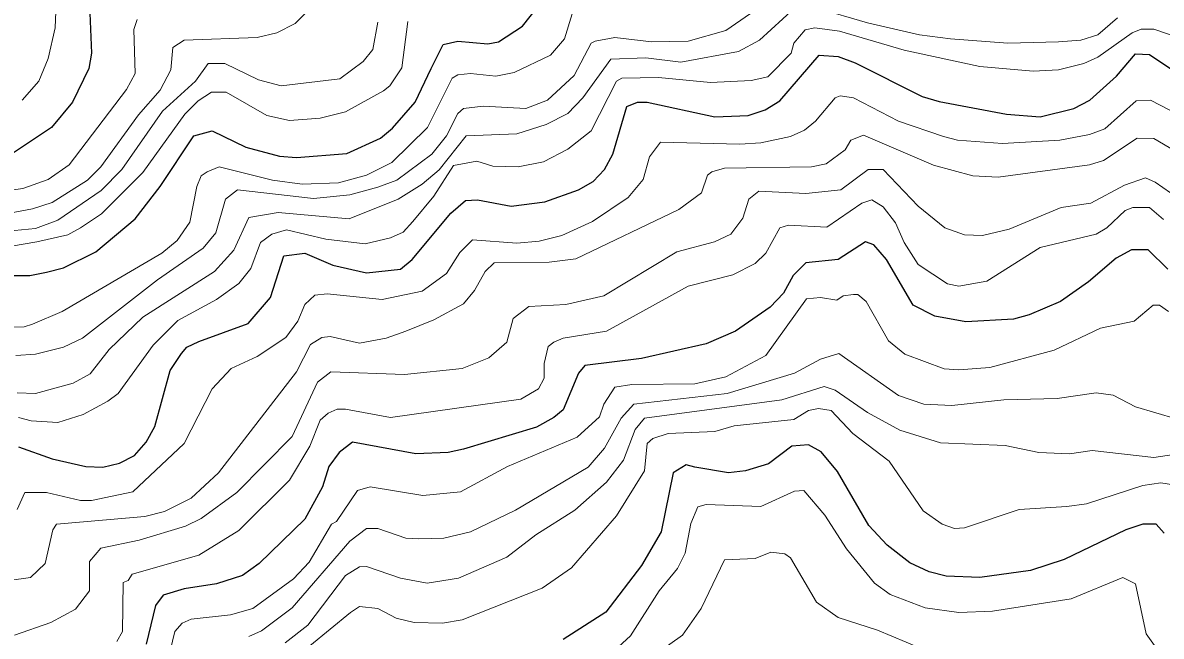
# Model space of a CAD drawing. Extents: x 423 to 448.8, y 7456.3 to 7484.
# Drawn here: x 444.228 to 445.483, y 7478.632 to 7479.308 of the extents above; entities that cross this region are included whole.
import ezdxf

# ---------------------------------------------------------------- set-up
doc = ezdxf.new("R2010")
doc.units = 0
doc.header["$LTSCALE"] = 0.032
doc.layers.add('1', color=7, linetype='Continuous', lineweight=25)
doc.layers.add('2', color=7, linetype='Continuous', lineweight=13)

msp = doc.modelspace()

# ---------------------------------------------------------------- linework, layer by layer
at = {"layer": '1'}
for points in [[(444.1805, 7479.0295), (444.2362, 7479.0295), (444.2547, 7479.0334), (444.2733, 7479.0381), (444.3089, 7479.0558), (444.3522, 7479.0922), (444.38, 7479.1278), (444.4171, 7479.1835), (444.4373, 7479.1889), (444.4744, 7479.1711), (444.5115, 7479.161), (444.5301, 7479.1595), (444.5858, 7479.1641), (444.6229, 7479.1811), (444.636, 7479.192), (444.6608, 7479.2206), (444.6786, 7479.2577), (444.6917, 7479.284), (444.708, 7479.2879), (444.7412, 7479.2848), (444.7528, 7479.2871), (444.7791, 7479.3041), (444.7961, 7479.3257)], [(444.3019, 7479.3273), (444.3042, 7479.2747), (444.3011, 7479.2577), (444.2833, 7479.2206), (444.2601, 7479.1928), (444.2161, 7479.1634)], [(444.2238, 7478.8408), (444.2609, 7478.8276), (444.2981, 7478.8192), (444.3166, 7478.8184), (444.3352, 7478.823), (444.3514, 7478.8315), (444.3646, 7478.8462), (444.3738, 7478.8632), (444.3908, 7478.9251), (444.4032, 7478.9437), (444.4094, 7478.9506), (444.4226, 7478.9568), (444.4767, 7478.9769), (444.5015, 7479.0055), (444.5161, 7479.0512), (444.5394, 7479.0543), (444.5703, 7479.0411), (444.6074, 7479.0326), (444.6446, 7479.0365), (444.6577, 7479.0473), (444.7002, 7479.0984), (444.7165, 7479.1123), (444.7296, 7479.1131), (444.7668, 7479.1061), (444.8039, 7479.1107), (444.841, 7479.1239), (444.8572, 7479.1332), (444.8696, 7479.1463), (444.8789, 7479.1633), (444.8944, 7479.2159), (444.906, 7479.2206), (444.9168, 7479.2206), (444.9911, 7479.2043), (445.0282, 7479.2059), (445.0468, 7479.2121), (445.063, 7479.2221), (445.1063, 7479.2724), (445.1272, 7479.2709), (445.1458, 7479.2639), (445.22, 7479.2268), (445.2386, 7479.2214), (445.3128, 7479.2074), (445.35, 7479.2043), (445.3871, 7479.2136), (445.4048, 7479.2229), (445.4342, 7479.2492)], [(445.4342, 7479.2492), (445.4551, 7479.2739), (445.4706, 7479.2732), (445.548, 7479.2214)], [(445.4907, 7479.0365), (445.4691, 7479.0581), (445.4505, 7479.0581), (445.4335, 7479.0489), (445.4033, 7479.0226), (445.3724, 7479.0009), (445.3376, 7478.9862), (445.3206, 7478.9816), (445.268, 7478.9785), (445.2339, 7478.9847), (445.2099, 7478.997), (445.1806, 7479.0473), (445.1666, 7479.0636), (445.1573, 7479.0667), (445.1272, 7479.0473), (445.0916, 7479.0435), (445.0777, 7479.0295), (445.0669, 7479.0102), (445.0522, 7478.9947), (445.0142, 7478.9684), (444.9818, 7478.9545), (444.9106, 7478.9383), (444.8479, 7478.9305), (444.841, 7478.922), (444.824, 7478.8818), (444.8139, 7478.8733), (444.7946, 7478.8625), (444.7142, 7478.8385), (444.6972, 7478.8346), (444.6616, 7478.8331), (444.592, 7478.8462), (444.5772, 7478.8346), (444.5656, 7478.8191), (444.5587, 7478.7967), (444.5393, 7478.7612), (444.4891, 7478.7124), (444.4705, 7478.6993), (444.4419, 7478.69), (444.4063, 7478.6846), (444.3831, 7478.6776), (444.3746, 7478.666), (444.3646, 7478.6235)], [(445.4867, 7478.7458), (445.4776, 7478.7557), (445.4629, 7478.7557), (445.4443, 7478.7495), (445.3763, 7478.717), (445.3391, 7478.7047), (445.2834, 7478.6969), (445.2463, 7478.6985), (445.2277, 7478.7031), (445.2061, 7478.7132), (445.1813, 7478.7325), (445.1612, 7478.7542), (445.1264, 7478.8138), (445.1086, 7478.8354), (445.0947, 7478.8431), (445.0762, 7478.8416), (445.0506, 7478.8223), (445.0251, 7478.8145), (445.0065, 7478.8122), (444.9694, 7478.8184), (444.9596, 7478.8211)], [(444.9596, 7478.8211), (444.9454, 7478.8122), (444.9323, 7478.7472), (444.9106, 7478.7101), (444.8712, 7478.659), (444.824, 7478.6289)]]:
    msp.add_lwpolyline(points, dxfattribs=at)
at = {"layer": '2'}
for points in [[(444.2276, 7479.2229), (444.2462, 7479.2438), (444.2563, 7479.2686), (444.264, 7479.3026), (444.2671, 7479.3737)], [(444.5533, 7479.332), (444.5285, 7479.3072), (444.5084, 7479.2971), (444.4868, 7479.2918), (444.4063, 7479.2887), (444.394, 7479.2809), (444.3916, 7479.2562), (444.38, 7479.2337), (444.356, 7479.2067), (444.3143, 7479.1494), (444.2996, 7479.1347), (444.2609, 7479.11), (444.2393, 7479.103), (444.2099, 7479.0976)], [(444.1781, 7478.9715), (444.23, 7478.9731), (444.2393, 7478.9762), (444.2718, 7478.9901), (444.3816, 7479.0543), (444.3986, 7479.0682), (444.4125, 7479.0883), (444.4202, 7479.1278), (444.4249, 7479.1394), (444.4318, 7479.144), (444.445, 7479.1494), (444.5038, 7479.1347), (444.5363, 7479.1301), (444.5765, 7479.1316), (444.6074, 7479.1401), (444.6352, 7479.154), (444.6747, 7479.1928), (444.7017, 7479.2469), (444.7079, 7479.2507), (444.7219, 7479.2523), (444.7498, 7479.2492), (444.7699, 7479.2531), (444.8101, 7479.2724), (444.8255, 7479.2902), (444.834, 7479.318)], [(445.0305, 7479.3181), (445.0034, 7479.2995), (444.9617, 7479.2879), (444.9215, 7479.2871), (444.8812, 7479.2918), (444.8595, 7479.2879), (444.8549, 7479.2856), (444.8363, 7479.25), (444.807, 7479.2229), (444.783, 7479.2136), (444.7358, 7479.216), (444.7142, 7479.2136), (444.7079, 7479.2082), (444.6956, 7479.1835), (444.6793, 7479.1634), (444.6407, 7479.1347), (444.6198, 7479.127), (444.5889, 7479.1185), (444.5487, 7479.1146), (444.4651, 7479.1239), (444.4519, 7479.1138), (444.4411, 7479.0767), (444.4272, 7479.0597), (444.3769, 7479.0249), (444.2942, 7478.9607), (444.2733, 7478.9506), (444.2424, 7478.9429), (444.2207, 7478.9414)], [(444.773, 7479.1858), (444.8054, 7479.1958), (444.8294, 7479.2082), (444.8457, 7479.2252), (444.8766, 7479.2678), (444.9153, 7479.2693), (444.9539, 7479.2647), (445.0174, 7479.2763), (445.0406, 7479.2887), (445.0792, 7479.3242)], [(445.104, 7479.3242), (445.1597, 7479.308), (445.2169, 7479.2948), (445.251, 7479.2902), (445.3144, 7479.2856), (445.3701, 7479.2871), (445.3948, 7479.2887), (445.4134, 7479.2948), (445.435, 7479.3134)], [(444.134, 7479.0713), (444.2424, 7479.0814), (444.2671, 7479.0907), (444.315, 7479.1231), (444.3375, 7479.1463), (444.3823, 7479.2105), (444.4187, 7479.2438), (444.4326, 7479.2631), (444.4512, 7479.2631), (444.4883, 7479.2453), (444.5131, 7479.2384), (444.578, 7479.2461), (444.6035, 7479.2655), (444.6144, 7479.2786), (444.6198, 7479.3088)], [(444.1851, 7479.1193), (444.2284, 7479.1254), (444.2563, 7479.1355), (444.2795, 7479.1517), (444.3429, 7479.2345), (444.3522, 7479.2523), (444.3509, 7479.3006), (444.3545, 7479.3118)], [(444.2161, 7479.062), (444.2439, 7479.0667), (444.2779, 7479.0744), (444.2919, 7479.0821), (444.3151, 7479.0976), (444.3607, 7479.1432), (444.4071, 7479.2074), (444.4218, 7479.2221), (444.4365, 7479.2314), (444.4527, 7479.2314), (444.4976, 7479.2059), (444.5224, 7479.2005), (444.5564, 7479.2028), (444.5842, 7479.2098), (444.626, 7479.233), (444.6329, 7479.2384), (444.6461, 7479.2585), (444.653, 7479.3095)], [(444.2238, 7478.8733), (444.2377, 7478.8694), (444.2671, 7478.8679), (444.295, 7478.8764), (444.322, 7478.8911), (444.3336, 7478.8996), (444.3723, 7478.953), (444.3993, 7478.98), (444.4419, 7479.0032), (444.4667, 7479.021), (444.4798, 7479.0373), (444.4906, 7479.0659), (444.503, 7479.0752), (444.5193, 7479.0798), (444.5626, 7479.0698), (444.6059, 7479.0644), (444.6337, 7479.0713), (444.6477, 7479.0775), (444.6585, 7479.0891), (444.6817, 7479.117), (444.7033, 7479.1509), (444.7288, 7479.1556), (444.7467, 7479.1502), (444.7745, 7479.1494), (444.8023, 7479.1548), (444.8294, 7479.1688), (444.8549, 7479.1889), (444.8827, 7479.2438), (444.8889, 7479.2469), (444.9292, 7479.2476), (444.9864, 7479.2423), (445.0313, 7479.2446), (445.0498, 7479.2484), (445.0754, 7479.2747), (445.0785, 7479.2855), (445.0908, 7479.3002), (445.1016, 7479.3026), (445.1287, 7479.2987), (445.1999, 7479.2778), (445.2834, 7479.26), (445.3422, 7479.2546), (445.3701, 7479.2561), (445.3979, 7479.2631), (445.4134, 7479.2701), (445.4512, 7479.2971), (445.4613, 7479.301), (445.4753, 7479.301), (445.5309, 7479.2817)], [(445.5232, 7479.1958), (445.4714, 7479.2229), (445.4559, 7479.2221), (445.4211, 7479.1912), (445.4041, 7479.185), (445.3716, 7479.1788), (445.3082, 7479.1749), (445.2587, 7479.1788), (445.2432, 7479.1827), (445.1937, 7479.1997), (445.1442, 7479.2252), (445.1295, 7479.2275), (445.1241, 7479.2252), (445.1024, 7479.1997), (445.0901, 7479.1897), (445.0746, 7479.1827), (445.0421, 7479.1757), (445.0189, 7479.1742), (444.9315, 7479.1765), (444.9191, 7479.1603), (444.9121, 7479.1355), (444.8959, 7479.1154), (444.8565, 7479.0891), (444.8225, 7479.0736), (444.7977, 7479.0675), (444.773, 7479.0651), (444.7242, 7479.069), (444.7103, 7479.0551)], [(445.5108, 7479.1595), (445.4753, 7479.1804), (445.4567, 7479.1811), (445.4196, 7479.1564), (445.4041, 7479.1517), (445.3035, 7479.1378), (445.2757, 7479.1394), (445.2324, 7479.151), (445.155, 7479.1842), (445.1411, 7479.1788), (445.1349, 7479.168), (445.114, 7479.1525), (445.0978, 7479.1494), (445.0019, 7479.1479), (444.988, 7479.144), (444.9833, 7479.1401), (444.9764, 7479.1208), (444.9516, 7479.1022), (444.8379, 7479.0481), (444.8085, 7479.0442), (444.7482, 7479.0435), (444.7381, 7479.0342), (444.7265, 7479.0133), (444.7142, 7478.9986), (444.6817, 7478.9808), (444.6507, 7478.9684), (444.6291, 7478.9607), (444.5997, 7478.9553), (444.5672, 7478.9623), (444.5579, 7478.9615), (444.5455, 7478.9537), (444.5301, 7478.9236), (444.4442, 7478.8122), (444.4141, 7478.7844), (444.3847, 7478.7697), (444.363, 7478.7642), (444.2656, 7478.7557), (444.2617, 7478.7495), (444.2532, 7478.7124), (444.2369, 7478.6969), (444.1635, 7478.6869)], [(444.2223, 7478.9004), (444.2424, 7478.8996), (444.2841, 7478.9112), (444.3027, 7478.9212), (444.3235, 7478.9483), (444.3607, 7478.9839), (444.4396, 7479.0342), (444.4612, 7479.0574), (444.4775, 7479.0937), (444.51, 7479.0991), (444.5881, 7479.0922), (444.6422, 7479.1139), (444.6685, 7479.1301), (444.6873, 7479.146), (444.7173, 7479.1835), (444.773, 7479.1858)], [(445.5611, 7479.0736), (445.4768, 7479.1324), (445.4659, 7479.1371), (445.4427, 7479.1293), (445.4056, 7479.1092), (445.3732, 7479.1046), (445.3159, 7479.0806), (445.2865, 7479.0736), (445.2664, 7479.0744), (445.2448, 7479.0821), (445.2153, 7479.1061), (445.1767, 7479.1463), (445.1604, 7479.1463), (445.1303, 7479.1239), (445.0916, 7479.12), (445.0398, 7479.1224), (445.0289, 7479.1139), (445.022, 7479.0929), (445.0088, 7479.0751), (444.991, 7479.0667), (444.9493, 7479.0558), (444.8689, 7479.0071), (444.8271, 7478.9978), (444.7861, 7478.9955), (444.7691, 7478.9824), (444.7621, 7478.9561), (444.742, 7478.9391), (444.7126, 7478.9274), (444.6492, 7478.9205), (444.568, 7478.9236), (444.5533, 7478.912), (444.5254, 7478.8524), (444.4643, 7478.7905), (444.4249, 7478.7619), (444.4079, 7478.7534), (444.3568, 7478.738), (444.3143, 7478.7294), (444.3019, 7478.7148), (444.3019, 7478.6822), (444.2864, 7478.6622), (444.2594, 7478.6474), (444.2192, 7478.6335)], [(445.4859, 7479.0915), (445.4706, 7479.1046), (445.4521, 7479.1046), (445.4435, 7479.1014), (445.4234, 7479.0821), (445.4118, 7479.0752), (445.35, 7479.0605), (445.2911, 7479.0233), (445.2602, 7479.0179), (445.2479, 7479.0203), (445.2153, 7479.0419), (445.1999, 7479.0659), (445.1906, 7479.0876), (445.1767, 7479.1053), (445.1643, 7479.1131), (445.1535, 7479.1092), (445.1148, 7479.0829), (445.0723, 7479.0852), (445.063, 7479.0821), (445.0475, 7479.0543), (445.0359, 7479.0427), (445.0112, 7479.0303), (444.9617, 7479.0179), (444.9044, 7478.9862), (444.872, 7478.9684), (444.824, 7478.9607), (444.8139, 7478.9561), (444.8077, 7478.9514), (444.8031, 7478.9329), (444.8031, 7478.9166), (444.7969, 7478.905), (444.7776, 7478.8934), (444.6337, 7478.8733), (444.5842, 7478.8826), (444.5749, 7478.8826), (444.5649, 7478.8779), (444.5563, 7478.8702), (444.5448, 7478.8416), (444.5223, 7478.8044), (444.4666, 7478.7488), (444.4226, 7478.7217), (444.3491, 7478.7008), (444.3445, 7478.6938), (444.339, 7478.6915), (444.3383, 7478.6374), (444.3321, 7478.6265)], [(444.7103, 7479.0551), (444.6956, 7479.0318), (444.6685, 7479.0125), (444.6245, 7479.0032), (444.5641, 7479.0094), (444.5502, 7479.0079), (444.5394, 7478.9978), (444.5316, 7478.9793), (444.5185, 7478.9615), (444.4868, 7478.9406), (444.4581, 7478.9274), (444.4373, 7478.905), (444.4063, 7478.8447), (444.3498, 7478.7913), (444.3042, 7478.782), (444.2919, 7478.782), (444.2547, 7478.7906), (444.2307, 7478.7906), (444.2222, 7478.772)], [(445.4915, 7478.9901), (445.4814, 7478.997), (445.4745, 7478.997), (445.4536, 7478.9793), (445.4165, 7478.9715), (445.3654, 7478.9475), (445.2943, 7478.9282), (445.2602, 7478.9259), (445.244, 7478.9267), (445.2006, 7478.9429), (445.1828, 7478.9576), (445.1581, 7479.0009), (445.1488, 7479.0087), (445.1442, 7479.0087), (445.1326, 7479.0071), (445.1256, 7479.0025), (445.1078, 7479.0056), (445.0924, 7479.004), (445.0475, 7478.9414), (445.0034, 7478.9181), (444.9694, 7478.9104), (444.8998, 7478.9097), (444.8812, 7478.9066), (444.8688, 7478.888), (444.8642, 7478.8741), (444.8394, 7478.8516), (444.7629, 7478.8191), (444.7111, 7478.7913), (444.6693, 7478.7875), (444.6113, 7478.7967), (444.5974, 7478.7929), (444.5741, 7478.7588), (444.5687, 7478.7557), (444.544, 7478.714), (444.527, 7478.6954), (444.4821, 7478.6629), (444.4574, 7478.656), (444.414, 7478.6513), (444.404, 7478.6466), (444.3962, 7478.6374), (444.3885, 7478.6072)], [(445.5, 7478.8717), (445.4551, 7478.8849), (445.4304, 7478.898), (445.4118, 7478.9004), (445.3685, 7478.8942), (445.3097, 7478.8926), (445.2525, 7478.8864), (445.2216, 7478.888), (445.1937, 7478.8973), (445.1279, 7478.9437), (445.1078, 7478.9375), (445.0792, 7478.922), (445.005, 7478.8996), (444.9021, 7478.888), (444.8882, 7478.8725), (444.8696, 7478.8393), (444.8518, 7478.8184), (444.7714, 7478.7712), (444.7219, 7478.7472), (444.6925, 7478.7403), (444.6647, 7478.7395), (444.6507, 7478.7403), (444.6198, 7478.7511), (444.6074, 7478.7511), (444.5889, 7478.7372), (444.5254, 7478.6637), (444.4914, 7478.6382), (444.4775, 7478.632)], [(445.5217, 7478.8362), (445.4753, 7478.8292), (445.4072, 7478.837), (445.3824, 7478.8331), (445.3484, 7478.8346), (445.3113, 7478.8424), (445.2401, 7478.8455), (445.1953, 7478.8594), (445.1597, 7478.8787), (445.1241, 7478.9035), (445.1117, 7478.9073), (445.0653, 7478.8926), (444.9137, 7478.8725), (444.9036, 7478.8602), (444.8905, 7478.8261), (444.8719, 7478.8021), (444.8371, 7478.7712), (444.7938, 7478.7441), (444.7621, 7478.7194), (444.7087, 7478.6962), (444.674, 7478.6908), (444.6446, 7478.6962), (444.6074, 7478.7093), (444.5997, 7478.7086), (444.5842, 7478.6993), (444.5425, 7478.6444), (444.5177, 7478.625)], [(445.4969, 7478.799), (445.483, 7478.8014), (445.4629, 7478.7983), (445.401, 7478.7782), (445.3793, 7478.7751), (445.3268, 7478.772), (445.2664, 7478.7519), (445.2556, 7478.7511), (445.2417, 7478.7557), (445.2208, 7478.7704), (445.1836, 7478.8253), (445.1434, 7478.8555), (445.1194, 7478.881), (445.1055, 7478.8833), (445.0947, 7478.881), (445.0784, 7478.871), (445.0127, 7478.864), (444.9911, 7478.8578), (444.94, 7478.8555), (444.923, 7478.8501), (444.9168, 7478.8447), (444.9137, 7478.8145), (444.8828, 7478.765), (444.8333, 7478.7078), (444.8008, 7478.6854), (444.7126, 7478.6505), (444.691, 7478.6467), (444.66, 7478.6474), (444.6399, 7478.6521), (444.6198, 7478.6629), (444.5997, 7478.6652), (444.5896, 7478.6583), (444.5448, 7478.6219)], [(445.4899, 7478.6026), (445.4667, 7478.6351), (445.4551, 7478.69), (445.4412, 7478.6969), (445.384, 7478.6737), (445.2974, 7478.6598), (445.2602, 7478.6583), (445.2231, 7478.6637), (445.1844, 7478.6784), (445.1674, 7478.6908), (445.1364, 7478.7287), (445.1125, 7478.7658), (445.0893, 7478.7928), (445.0792, 7478.7921), (445.0421, 7478.7751), (444.9817, 7478.7774), (444.9725, 7478.775), (444.9648, 7478.7565), (444.9586, 7478.724), (444.95, 7478.707), (444.9299, 7478.6823), (444.8982, 7478.6328), (444.8588, 7478.5964)], [(444.8859, 7478.584), (444.9555, 7478.6335), (444.9763, 7478.6629), (445.0019, 7478.7163), (445.0359, 7478.7178), (445.0529, 7478.7248), (445.0684, 7478.7232), (445.0746, 7478.7186), (445.1032, 7478.6699), (445.1272, 7478.6529), (445.1705, 7478.6389), (445.2339, 7478.6127)]]:
    msp.add_lwpolyline(points, dxfattribs=at)

doc.saveas('drawing.dxf')
